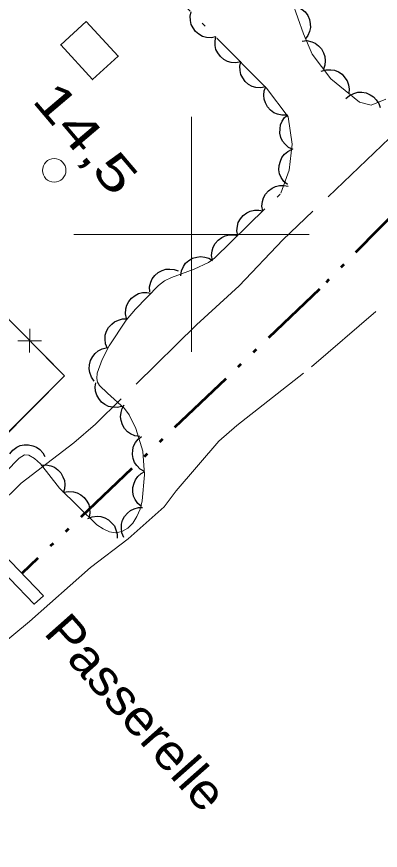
# Model space of a CAD drawing. Extents: x 386081 to 389416, y 5130568 to 5134082.
# Drawn here: x 387385.1 to 387416.1, y 5132147.6 to 5132218.5 of the extents above; entities that cross this region are included whole.
import ezdxf

# ---------------------------------------------------------------- set-up
doc = ezdxf.new("R2010")
doc.units = 0
doc.header["$LTSCALE"] = 1.2
for name, pattern in [('DASH_DOUBLE_DOT', [9.2, 5, -1.2, 0.3, -1.2, 0.3, -1.2]), ('DOT_DASHED', [7.7, 5, -1.2, 0.3, -1.2]), ('LONG_DASHED', [7.5, 6, -1.5])]:
    doc.linetypes.add(name, pattern=pattern)
for name, color, linetype, lineweight in [('2', 7, 'Continuous', 13), ('26', 7, 'Continuous', 35), ('3', 7, 'Continuous', 140), ('31', 7, 'Continuous', 70), ('36', 7, 'Continuous', 13), ('37', 7, 'Continuous', 13), ('4', 7, 'DASH_DOUBLE_DOT', 53), ('44', 7, 'Continuous', 25), ('61', 7, 'Continuous', 13)]:
    doc.layers.add(name, color=color, linetype=linetype, lineweight=lineweight)

msp = doc.modelspace()

# ---------------------------------------------------------------- linework, layer by layer
at = {"layer": '2', "linetype": 'LONG_DASHED'}
for points in [[(387423.35, 5132214.39), (387407.78, 5132199.55), (387404.04, 5132195.63), (387400.43, 5132192.32), (387391.84, 5132183.87), (387389.98, 5132182.27), (387385.5, 5132178.85), (387382.02, 5132175.42)], [(387335.94, 5132114.66), (387337.45, 5132116.49), (387339.96, 5132119.07), (387345.49, 5132125.19), (387363.78, 5132144.96), (387375.16, 5132156.76), (387383.38, 5132164.74), (387386.23, 5132167.07), (387391.4, 5132171.66), (387394.61, 5132174.11), (387397.68, 5132176.83), (387398.69, 5132178.2), (387402.32, 5132182.42), (387403.86, 5132183.74), (387410.21, 5132188.75), (387416.16, 5132193.86)]]:
    msp.add_lwpolyline(points, dxfattribs=at)
at = {"layer": '26'}
msp.add_lwpolyline([(387387.4, 5132169.26), (387383.18, 5132173.61), (387382.44, 5132172.86), (387386.62, 5132168.55)], close=True, dxfattribs=at)
at = {"layer": '31', "lineweight": 35}
msp.add_lwpolyline([(387391.05, 5132218.13), (387393.76, 5132215.17), (387391.58, 5132213.18), (387388.87, 5132216.13)], close=True, dxfattribs=at)
at = {"layer": '36'}
msp.add_circle((387388.318, 5132205.45), 1, dxfattribs=at)
at = {"layer": '37'}
for p, q in [((387386.23, 5132189.95), (387386.24, 5132191.96)), ((387385.23, 5132190.96), (387387.24, 5132190.95))]:
    msp.add_line(p, q, dxfattribs=at)
for points in [[(387377.81, 5132199.5), (387389.19, 5132187.96), (387376.34, 5132175.13), (387367.96, 5132166.97), (387340.32, 5132195.62), (387346.61, 5132201.09)], [(387387.64, 5132189.53), (387389.19, 5132187.96), (387383.68, 5132182.45)]]:
    msp.add_lwpolyline(points, dxfattribs=at)
at = {"layer": '4'}
msp.add_lwpolyline([(387463.62, 5132250.26), (387448.69, 5132234.67), (387433.63, 5132218.51), (387410.89, 5132195.34), (387385.56, 5132171.16)], dxfattribs=at)
at = {"layer": '44', "linetype": 'DOT_DASHED', "lineweight": 13}
for points in [[(387384.2, 5132179.8), (387385.33, 5132180.97), (387385.78, 5132181.24), (387386.17, 5132181.21), (387386.64, 5132180.94), (387387.14, 5132180.47), (387388.76, 5132178.42), (387391.95, 5132175.3), (387392.47, 5132174.95), (387393.01, 5132174.71), (387393.55, 5132174.62), (387394.07, 5132174.72), (387394.57, 5132175), (387395.01, 5132175.45), (387395.36, 5132176.01), (387395.62, 5132176.63), (387395.8, 5132177.34), (387396.01, 5132179.55), (387395.85, 5132181.57), (387395.27, 5132183.48), (387394.7, 5132184.65), (387394.29, 5132185.18), (387392.84, 5132186.5), (387392.18, 5132187.15), (387392.01, 5132187.42), (387391.93, 5132187.75), (387391.97, 5132188.19), (387392.39, 5132189.36), (387392.99, 5132190.53), (387394.43, 5132192.7), (387395.22, 5132193.63), (387397.2, 5132195.67), (387397.71, 5132196.05), (387398.3, 5132196.34), (387400.22, 5132197.04), (387401.43, 5132197.62), (387401.96, 5132197.97), (387407.61, 5132203.51), (387408.3, 5132205.46), (387408.57, 5132207.68), (387408.21, 5132210.02), (387406.39, 5132212.45), (387396.69, 5132222.23)], [(387408.55, 5132219.79), (387409.52, 5132217.07), (387410.25, 5132215.35), (387411.84, 5132213.25), (387414.3, 5132211.26), (387415.28, 5132211.01)], [(387415.28, 5132211.01), (387416.52, 5132211.5)]]:
    msp.add_lwpolyline(points, dxfattribs=at)
at = {"layer": '44'}
for points in [[(387402.07, 5132216.81), (387401.66, 5132216.73), (387401.26, 5132216.77), (387400.93, 5132216.85), (387400.63, 5132217.03), (387400.35, 5132217.27), (387400.13, 5132217.58), (387399.97, 5132217.87), (387399.9, 5132218.21), (387399.89, 5132218.58), (387399.96, 5132218.94)], [(387408.67, 5132219.45), (387409.07, 5132219.35), (387409.42, 5132219.14), (387409.68, 5132218.93), (387409.88, 5132218.64), (387410.03, 5132218.3), (387410.1, 5132217.93), (387410.12, 5132217.6), (387410.04, 5132217.26), (387409.89, 5132216.92), (387409.68, 5132216.63)], [(387404.18, 5132214.68), (387403.77, 5132214.6), (387403.37, 5132214.64), (387403.05, 5132214.72), (387402.74, 5132214.9), (387402.46, 5132215.14), (387402.24, 5132215.45), (387402.08, 5132215.74), (387402.01, 5132216.08), (387402, 5132216.45), (387402.07, 5132216.81)], [(387409.41, 5132216.46), (387409.82, 5132216.49), (387410.22, 5132216.39), (387410.53, 5132216.27), (387410.8, 5132216.05), (387411.05, 5132215.78), (387411.23, 5132215.44), (387411.35, 5132215.13), (387411.37, 5132214.78), (387411.33, 5132214.41), (387411.22, 5132214.07)], [(387406.3, 5132212.55), (387405.89, 5132212.47), (387405.48, 5132212.51), (387405.16, 5132212.59), (387404.86, 5132212.77), (387404.57, 5132213.01), (387404.35, 5132213.32), (387404.2, 5132213.61), (387404.13, 5132213.95), (387404.11, 5132214.32), (387404.18, 5132214.68)], [(387411.04, 5132213.9), (387411.44, 5132214.02), (387411.84, 5132214.02), (387412.17, 5132213.98), (387412.49, 5132213.83), (387412.8, 5132213.63), (387413.05, 5132213.34), (387413.24, 5132213.07), (387413.35, 5132212.74), (387413.4, 5132212.37), (387413.37, 5132212.01)], [(387408.11, 5132210.16), (387407.69, 5132210.14), (387407.3, 5132210.24), (387406.99, 5132210.36), (387406.71, 5132210.58), (387406.47, 5132210.85), (387406.29, 5132211.19), (387406.17, 5132211.5), (387406.15, 5132211.85), (387406.19, 5132212.22), (387406.31, 5132212.56)], [(387413.14, 5132211.56), (387413.45, 5132211.83), (387413.82, 5132212), (387414.14, 5132212.1), (387414.49, 5132212.1), (387414.86, 5132212.04), (387415.21, 5132211.89), (387415.49, 5132211.72), (387415.72, 5132211.46), (387415.93, 5132211.15), (387416.05, 5132210.81)], [(387408.64, 5132207.22), (387408.26, 5132207.4), (387407.96, 5132207.68), (387407.75, 5132207.93), (387407.61, 5132208.25), (387407.52, 5132208.61), (387407.53, 5132208.99), (387407.57, 5132209.32), (387407.71, 5132209.64), (387407.92, 5132209.94), (387408.18, 5132210.19)], [(387408.15, 5132204.24), (387407.84, 5132204.52), (387407.62, 5132204.86), (387407.48, 5132205.16), (387407.44, 5132205.51), (387407.45, 5132205.88), (387407.56, 5132206.25), (387407.68, 5132206.55), (387407.91, 5132206.82), (387408.19, 5132207.06), (387408.51, 5132207.22)], [(387406.07, 5132202), (387405.99, 5132202.41), (387406.04, 5132202.81), (387406.12, 5132203.13), (387406.3, 5132203.44), (387406.54, 5132203.72), (387406.86, 5132203.94), (387407.14, 5132204.09), (387407.49, 5132204.16), (387407.86, 5132204.17), (387408.21, 5132204.1)], [(387403.93, 5132199.9), (387403.85, 5132200.31), (387403.9, 5132200.71), (387403.98, 5132201.03), (387404.16, 5132201.34), (387404.4, 5132201.62), (387404.71, 5132201.84), (387405, 5132201.99), (387405.35, 5132202.06), (387405.72, 5132202.07), (387406.07, 5132202)], [(387401.79, 5132197.8), (387401.71, 5132198.21), (387401.76, 5132198.61), (387401.84, 5132198.93), (387402.02, 5132199.24), (387402.26, 5132199.52), (387402.57, 5132199.74), (387402.86, 5132199.89), (387403.2, 5132199.96), (387403.57, 5132199.97), (387403.93, 5132199.9)], [(387399.08, 5132196.49), (387399.14, 5132196.91), (387399.31, 5132197.27), (387399.49, 5132197.55), (387399.76, 5132197.78), (387400.08, 5132197.97), (387400.45, 5132198.07), (387400.77, 5132198.13), (387401.12, 5132198.08), (387401.47, 5132197.97), (387401.78, 5132197.79)], [(387396.45, 5132195.11), (387396.43, 5132195.53), (387396.54, 5132195.93), (387396.66, 5132196.23), (387396.88, 5132196.51), (387397.15, 5132196.75), (387397.49, 5132196.93), (387397.8, 5132197.04), (387398.15, 5132197.06), (387398.52, 5132197.02), (387398.86, 5132196.91)], [(387394.46, 5132192.85), (387394.38, 5132193.26), (387394.41, 5132193.66), (387394.49, 5132193.99), (387394.66, 5132194.29), (387394.89, 5132194.58), (387395.2, 5132194.81), (387395.48, 5132194.97), (387395.83, 5132195.05), (387396.2, 5132195.06), (387396.55, 5132195)], [(387392.84, 5132190.31), (387392.69, 5132190.7), (387392.65, 5132191.1), (387392.66, 5132191.43), (387392.77, 5132191.77), (387392.95, 5132192.09), (387393.21, 5132192.37), (387393.46, 5132192.58), (387393.78, 5132192.72), (387394.14, 5132192.81), (387394.5, 5132192.81)], [(387391.73, 5132187.53), (387391.49, 5132187.86), (387391.35, 5132188.25), (387391.28, 5132188.57), (387391.31, 5132188.92), (387391.41, 5132189.28), (387391.6, 5132189.61), (387391.79, 5132189.88), (387392.07, 5132190.09), (387392.4, 5132190.26), (387392.75, 5132190.35)], [(387394.08, 5132185.37), (387393.68, 5132185.27), (387393.27, 5132185.3), (387392.94, 5132185.36), (387392.63, 5132185.52), (387392.34, 5132185.74), (387392.1, 5132186.05), (387391.93, 5132186.32), (387391.84, 5132186.66), (387391.81, 5132187.03), (387391.86, 5132187.39)], [(387395.6, 5132182.81), (387395.18, 5132182.87), (387394.81, 5132183.04), (387394.54, 5132183.22), (387394.31, 5132183.48), (387394.12, 5132183.8), (387394.01, 5132184.17), (387393.95, 5132184.49), (387394, 5132184.84), (387394.1, 5132185.19), (387394.28, 5132185.51)], [(387395.99, 5132179.83), (387395.62, 5132180.03), (387395.34, 5132180.33), (387395.15, 5132180.59), (387395.03, 5132180.93), (387394.97, 5132181.29), (387395.01, 5132181.67), (387395.07, 5132181.99), (387395.24, 5132182.3), (387395.47, 5132182.59), (387395.75, 5132182.82)], [(387384.54, 5132181.34), (387384.8, 5132181.66), (387385.13, 5132181.89), (387385.43, 5132182.04), (387385.77, 5132182.11), (387386.14, 5132182.11), (387386.51, 5132182.02), (387386.82, 5132181.91), (387387.1, 5132181.69), (387387.35, 5132181.42), (387387.53, 5132181.11)], [(387387.22, 5132180.37), (387387.64, 5132180.4), (387388.04, 5132180.31), (387388.35, 5132180.19), (387388.63, 5132179.98), (387388.88, 5132179.71), (387389.06, 5132179.38), (387389.19, 5132179.08), (387389.22, 5132178.72), (387389.19, 5132178.35), (387389.08, 5132178.01)], [(387395.75, 5132176.84), (387395.43, 5132177.1), (387395.21, 5132177.44), (387395.06, 5132177.74), (387395, 5132178.09), (387395.01, 5132178.46), (387395.11, 5132178.83), (387395.22, 5132179.13), (387395.44, 5132179.41), (387395.72, 5132179.65), (387396.04, 5132179.83)], [(387389.13, 5132178.06), (387389.54, 5132178.14), (387389.95, 5132178.1), (387390.27, 5132178.03), (387390.57, 5132177.85), (387390.86, 5132177.62), (387391.09, 5132177.31), (387391.25, 5132177.03), (387391.32, 5132176.68), (387391.34, 5132176.31), (387391.28, 5132175.96)], [(387394.25, 5132174.23), (387394.08, 5132174.61), (387394.03, 5132175.02), (387394.03, 5132175.35), (387394.14, 5132175.68), (387394.3, 5132176.01), (387394.56, 5132176.3), (387394.8, 5132176.52), (387395.12, 5132176.66), (387395.48, 5132176.76), (387395.84, 5132176.77)], [(387391.17, 5132175.83), (387391.56, 5132175.98), (387391.96, 5132176.02), (387392.29, 5132176), (387392.62, 5132175.89), (387392.95, 5132175.71), (387393.22, 5132175.44), (387393.44, 5132175.2), (387393.57, 5132174.87), (387393.66, 5132174.51), (387393.66, 5132174.15)]]:
    msp.add_lwpolyline(points, dxfattribs=at)
at = {"layer": '61'}
for p, q in [((387400, 5132190), (387400, 5132210)), ((387390, 5132200), (387410, 5132200))]:
    msp.add_line(p, q, dxfattribs=at)

# ---------------------------------------------------------------- texts
at = {"layer": '26', "width": 1.1}
msp.add_text('Passerelle', height=3, rotation=311.552, dxfattribs=at).set_placement((387387.34, 5132166.06))
at = {"layer": '3', "width": 1.4}
msp.add_text('14,5   ', height=3, rotation=310.294, dxfattribs=at).set_placement((387386.34, 5132211.39))

doc.saveas('drawing.dxf')
